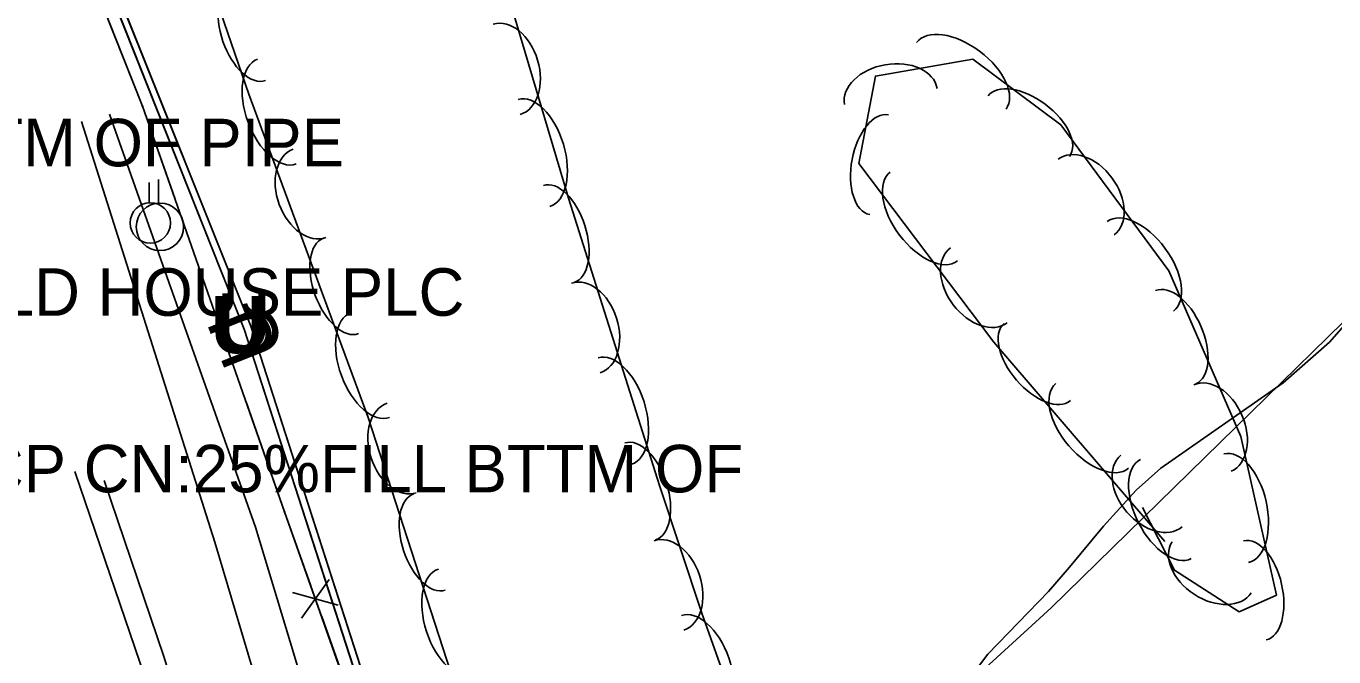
# Model space of a CAD drawing. Extents: x 954793 to 988390, y 1867850 to 1924428.
# Drawn here: x 961303.9 to 961441.7, y 1907112 to 1907178.4 of the extents above; entities that cross this region are included whole.
import ezdxf

# ---------------------------------------------------------------- set-up
doc = ezdxf.new("R2010")
doc.units = 0
for name, color, linetype in [('Default', 7, 'Continuous'), ('S_DITCHLINE', 7, 'Continuous'), ('S_EDGE_PAVEMENT', 7, 'Continuous'), ('S_FENCE', 7, 'Continuous'), ('S_MSC_PT_SYM', 7, 'Continuous'), ('S_SHOULDER', 7, 'Continuous'), ('S_SIDE_DRAIN_ANNOT', 7, 'Continuous'), ('S_STREAM', 7, 'Continuous'), ('S_SURVEY_TEXT_ANNOT', 7, 'Continuous'), ('S_TREE', 7, 'Continuous'), ('S_UNDERGROUND_CABLE', 7, 'Continuous'), ('S_UTILITY_POLE', 7, 'Continuous')]:
    doc.layers.add(name, color=color, linetype=linetype)

msp = doc.modelspace()

# ---------------------------------------------------------------- linework, layer by layer
at = {"layer": 'S_DITCHLINE'}
for points in [[(961338.45, 1907055.68), (961342.49, 1907057.5), (961339.88, 1907070.31), (961335.86, 1907083.75), (961331.84, 1907097.19), (961327.83, 1907110.63), (961323.81, 1907124.07), (961316.78, 1907146.22), (961309.76, 1907168.36)], [(961349.82, 1907056.92), (961344.41, 1907071.42), (961340.34, 1907084.97), (961336.26, 1907098.53), (961332.19, 1907112.09), (961328.11, 1907125.64), (961320.42, 1907147.38), (961312.73, 1907169.12)], [(961352.6, 1907056.07), (961367.5, 1907069.15), (961378.68, 1907083.08), (961389.86, 1907097), (961400.88, 1907107.09), (961411.9, 1907117.17), (961429.71, 1907134.58), (961447.51, 1907151.98)]]:
    msp.add_lwpolyline(points, dxfattribs=at)
at = {"layer": 'S_EDGE_PAVEMENT'}
msp.add_lwpolyline([(961356.64, 1906894.76), (961356.26, 1906908.56), (961355.78, 1906926.15), (961353.59, 1906946.72), (961351.4, 1906967.28), (961348.39, 1906984.5), (961345.37, 1907001.71), (961341.05, 1907020.73), (961336.73, 1907039.75), (961331.94, 1907057.51), (961327.14, 1907075.27), (961321.55, 1907093.31), (961315.95, 1907111.36), (961309.06, 1907131.5)], dxfattribs=at)
at = {"layer": 'S_FENCE'}
for p, q in [((961316.2, 1907169.97), (961289.35, 1907237.59)), ((961331.16, 1907127.26), (961316.2, 1907169.97)), ((961352.42, 1907067.27), (961331.16, 1907127.26)), ((961332.95, 1907116.09), (961335.85, 1907120.16)), ((961336.81, 1907117.45), (961331.99, 1907118.79))]:
    msp.add_line(p, q, dxfattribs=at)
for points in [[(961408.35, 1906906.66), (961381.3, 1906973.17), (961359, 1907041.55), (961352.42, 1907067.27), (961331.16, 1907127.26), (961316.2, 1907169.97), (961289.35, 1907237.59), (961278.96, 1907265.53)], [(961408.35, 1906906.66), (961381.3, 1906973.17), (961359, 1907041.55), (961352.42, 1907067.27), (961331.16, 1907127.26), (961316.2, 1907169.97), (961289.35, 1907237.59), (961278.96, 1907265.53)], [(961316.2, 1907169.97), (961307.25, 1907192.51)], [(961319.63, 1907160.18), (961316.2, 1907169.97)], [(961331.16, 1907127.26), (961327.1, 1907138.86)], [(961333.92, 1907119.47), (961331.16, 1907127.26)], [(961343.17, 1907093.37), (961335.07, 1907116.24)]]:
    msp.add_lwpolyline(points, dxfattribs=at)
at = {"layer": 'S_MSC_PT_SYM'}
for points in [[(961316.2, 1907169.97), (961316.2, 1907170.02), (961316.2, 1907169.97), (961316.15, 1907169.97), (961316.2, 1907169.97), (961316.2, 1907169.92), (961316.2, 1907169.97), (961316.25, 1907169.97)], [(961331.16, 1907127.26), (961331.16, 1907127.31), (961331.16, 1907127.26), (961331.11, 1907127.26), (961331.16, 1907127.26), (961331.16, 1907127.21), (961331.16, 1907127.26), (961331.21, 1907127.26)]]:
    msp.add_lwpolyline(points, dxfattribs=at)
for points in [[(961316.2, 1907169.97), (961316.15, 1907169.95), (961316.2, 1907169.97), (961316.22, 1907169.92), (961316.2, 1907169.97), (961316.24, 1907169.98), (961316.2, 1907169.97), (961316.18, 1907170.01)], [(961316.2, 1907169.97), (961316.15, 1907169.95), (961316.2, 1907169.97), (961316.22, 1907169.92), (961316.2, 1907169.97), (961316.24, 1907169.98), (961316.2, 1907169.97), (961316.18, 1907170.01)], [(961331.16, 1907127.26), (961331.11, 1907127.25), (961331.16, 1907127.26), (961331.18, 1907127.22), (961331.16, 1907127.26), (961331.21, 1907127.28), (961331.16, 1907127.26), (961331.14, 1907127.31)], [(961331.16, 1907127.26), (961331.11, 1907127.25), (961331.16, 1907127.26), (961331.18, 1907127.22), (961331.16, 1907127.26), (961331.21, 1907127.28), (961331.16, 1907127.26), (961331.14, 1907127.31)]]:
    msp.add_lwpolyline(points, close=True, dxfattribs=at)
at = {"layer": 'S_SHOULDER'}
msp.add_lwpolyline([(961359.88, 1906894.57), (961359.52, 1906908.7), (961359.07, 1906926.4), (961356.73, 1906947.21), (961354.4, 1906968.03), (961352.04, 1906984.39), (961348.62, 1907002.18), (961344.06, 1907021.28), (961339.49, 1907040.37), (961334.66, 1907058.02), (961329.84, 1907075.68), (961329.81, 1907075.68), (961324.12, 1907093.85), (961318.43, 1907112.03), (961312.14, 1907130.57)], dxfattribs=at)
at = {"layer": 'S_STREAM'}
msp.add_lwpolyline([(961339.34, 1907053.54), (961354.07, 1907058.49), (961358.54, 1907061.02), (961366.85, 1907069.47), (961370.09, 1907073.77), (961376.24, 1907082.9), (961380.16, 1907087.36), (961384.45, 1907092.13), (961388.24, 1907095.79), (961391.21, 1907098.56), (961399.9, 1907106.16), (961403.53, 1907110), (961405.23, 1907112.28), (961411.65, 1907118.88), (961413.85, 1907121.46), (961417.43, 1907125.77), (961420.86, 1907129.54), (961423.47, 1907131.88), (961436.36, 1907140.84), (961441.24, 1907145.13), (961444.04, 1907148.33), (961447.3, 1907151.15), (961451.83, 1907155.09)], dxfattribs=at)
at = {"layer": 'S_TREE'}
for points in [[(961351.56, 1907101.49), (961339.96, 1907137.19), (961327.4, 1907171.21), (961319.6, 1907193.89), (961314.53, 1907211.2), (961317.02, 1907223.1), (961326.52, 1907228.96), (961335.18, 1907224.5), (961345.58, 1907210.08), (961353.11, 1907187.09), (961361.07, 1907160.28), (961370.66, 1907130.03), (961375.13, 1907116.62), (961377.02, 1907111.26), (961383.62, 1907096.51), (961387.11, 1907087.76)], [(961423.89, 1907124.15), (961405.86, 1907145.11), (961391.65, 1907163.91), (961393.4, 1907173.12), (961403.65, 1907174.9), (961412.94, 1907167.98), (961424.32, 1907152.62), (961431.89, 1907135.2), (961435.66, 1907118.51), (961431.71, 1907116.73), (961424.92, 1907121.13), (961421.53, 1907127.73)]]:
    msp.add_lwpolyline(points, dxfattribs=at)
for centre, major_axis, ratio in [((961327.41, 1907177.71), (1.74, -5.06), 0.540699), ((961354.56, 1907173.84), (-1.41, 4.75), 0.685311), ((961402.45, 1907173.15), (-4.71, 3.51), 0.55008), ((961330.34, 1907169.39), (2.03, -5.51), 0.55008), ((961395.02, 1907170.98), (-4.88, -0.85), 0.685311), ((961409.56, 1907167.85), (-4.29, 3.19), 0.540699), ((961357.44, 1907165.04), (-1.67, 5.63), 0.55008), ((961393.79, 1907163.81), (-0.99, -5.25), 0.540699), ((961333.79, 1907160.79), (1.72, -4.65), 0.685311), ((961415.59, 1907160.4), (-2.95, 3.98), 0.685311), ((961398.51, 1907158.35), (3.54, -4.68), 0.55008), ((961360.04, 1907156.52), (-1.62, 5.1), 0.540699), ((961421.31, 1907153.11), (-3.49, 4.71), 0.55008), ((961337.11, 1907151.04), (1.85, -5.02), 0.540699), ((961404.3, 1907151.12), (2.99, -3.95), 0.685311), ((961362.9, 1907146.62), (-1.5, 4.72), 0.685311), ((961425.04, 1907145.65), (-2.13, 4.9), 0.540699), ((961340.18, 1907142.72), (2.03, -5.51), 0.55008), ((961410.45, 1907143.03), (3.49, -4.05), 0.540699), ((961365.95, 1907137.87), (-1.77, 5.59), 0.55008), ((961416.23, 1907136.31), (3.83, -4.45), 0.55008), ((961428.9, 1907136.09), (-1.97, 4.55), 0.685311), ((961343.51, 1907133.98), (1.53, -4.71), 0.685311), ((961368.63, 1907129.42), (-1.62, 5.1), 0.540699), ((961431.41, 1907127.66), (-1.29, 5.72), 0.55008), ((961422.47, 1907129.46), (3.23, -3.76), 0.685311), ((961424, 1907127.57), (2.68, -5.22), 0.55008), ((961346.44, 1907124.1), (1.65, -5.08), 0.540699), ((961371.65, 1907119.53), (-1.57, 4.7), 0.685311), ((961428.82, 1907121.44), (4.16, -2.69), 0.685311), ((961433.37, 1907119.01), (-1.18, 5.22), 0.540699), ((961349.18, 1907115.67), (1.81, -5.58), 0.55008), ((961374.92, 1907110.83), (-1.95, 5.53), 0.55008)]:
    msp.add_ellipse(centre, major_axis=major_axis, ratio=ratio, start_param=3.141593, end_param=6.283185, dxfattribs=at)
at = {"layer": 'S_UNDERGROUND_CABLE'}
for p, q in [((961326.89, 1907146.51), (961307.61, 1907195.07)), ((961327.6, 1907146.81), (961308.24, 1907195.19)), ((961343.37, 1907095.62), (961326.89, 1907146.51)), ((961344.23, 1907095.31), (961327.6, 1907146.81))]:
    msp.add_line(p, q, dxfattribs=at)
for points in [[(961359.47, 1906772.42), (961371.71, 1906890.76), (961377.57, 1906922.42), (961382.94, 1906939.37), (961381.6, 1906960.26), (961375.72, 1906981.65), (961366.41, 1907005.69), (961366.7, 1907007.05), (961351.73, 1907046.41), (961342.1, 1907075.64), (961343.37, 1907095.62), (961326.89, 1907146.51), (961307.61, 1907195.07), (961288.79, 1907275.44), (961277.58, 1907336.75), (961274.18, 1907403.24), (961277.87, 1907426.96), (961285.57, 1907442.87)], [(961359.47, 1906772.42), (961371.71, 1906890.76), (961377.57, 1906922.42), (961382.94, 1906939.37), (961381.6, 1906960.26), (961375.72, 1906981.65), (961366.41, 1907005.69), (961366.7, 1907007.05), (961351.73, 1907046.41), (961342.1, 1907075.64), (961343.37, 1907095.62), (961326.89, 1907146.51), (961307.61, 1907195.07), (961288.79, 1907275.44), (961277.58, 1907336.75), (961274.18, 1907403.24), (961277.87, 1907426.96), (961285.57, 1907442.87)], [(961360.13, 1906772.32), (961371.94, 1906890.71), (961377.88, 1906922.25), (961383.39, 1906939.08), (961382.07, 1906960.42), (961376.13, 1906981.67), (961366.8, 1907005.75), (961367.37, 1907007.17), (961352.13, 1907046.53), (961343.52, 1907075.72), (961344.23, 1907095.31), (961327.6, 1907146.81), (961308.24, 1907195.19), (961290.13, 1907275.52), (961278.27, 1907336.58), (961275.17, 1907403.21), (961278.59, 1907426.82), (961286.59, 1907442.52)], [(961360.13, 1906772.32), (961371.94, 1906890.71), (961377.88, 1906922.25), (961383.39, 1906939.08), (961382.07, 1906960.42), (961376.13, 1906981.67), (961366.8, 1907005.75), (961367.37, 1907007.17), (961352.13, 1907046.53), (961343.52, 1907075.72), (961344.23, 1907095.31), (961327.6, 1907146.81), (961308.24, 1907195.19), (961290.13, 1907275.52), (961278.27, 1907336.58), (961275.17, 1907403.21), (961278.59, 1907426.82), (961286.59, 1907442.52)]]:
    msp.add_lwpolyline(points, dxfattribs=at)
at = {"layer": 'S_UTILITY_POLE'}
for p, q in [((961316.9, 1907159.81), (961316.9, 1907161.92)), ((961317.88, 1907159.78), (961317.88, 1907162.26))]:
    msp.add_line(p, q, dxfattribs=at)
for centre, radius in [((961317.02, 1907157.67), 2.13), ((961318.03, 1907157.26), 2.5)]:
    msp.add_circle(centre, radius, dxfattribs=at)

# ---------------------------------------------------------------- texts
at = {"layer": 'Default'}
for rotation, p in [(360, (961323.97, 1907144.26)), (360, (961323.26, 1907143.97)), (111.6503, (961330.59, 1907144.08)), (111.8138, (961331.31, 1907144.38))]:
    msp.add_text('U', height=6, rotation=rotation, dxfattribs=at).set_placement(p)
at = {"layer": 'S_SIDE_DRAIN_ANNOT'}
for s, p in [('CN:0%FILL BTTM OF PIPE', (961254.57, 1907163.63)), ('DI:18 TY:RCP CN:25%FILL BTTM OF', (961265.78, 1907129.32))]:
    msp.add_text(s, height=5, dxfattribs=at).set_placement(p)
at = {"layer": 'S_SURVEY_TEXT_ANNOT'}
msp.add_text('GR DW TO OLD HOUSE PLC', height=5, dxfattribs=at).set_placement((961259.83, 1907147.9))

doc.saveas('drawing.dxf')
